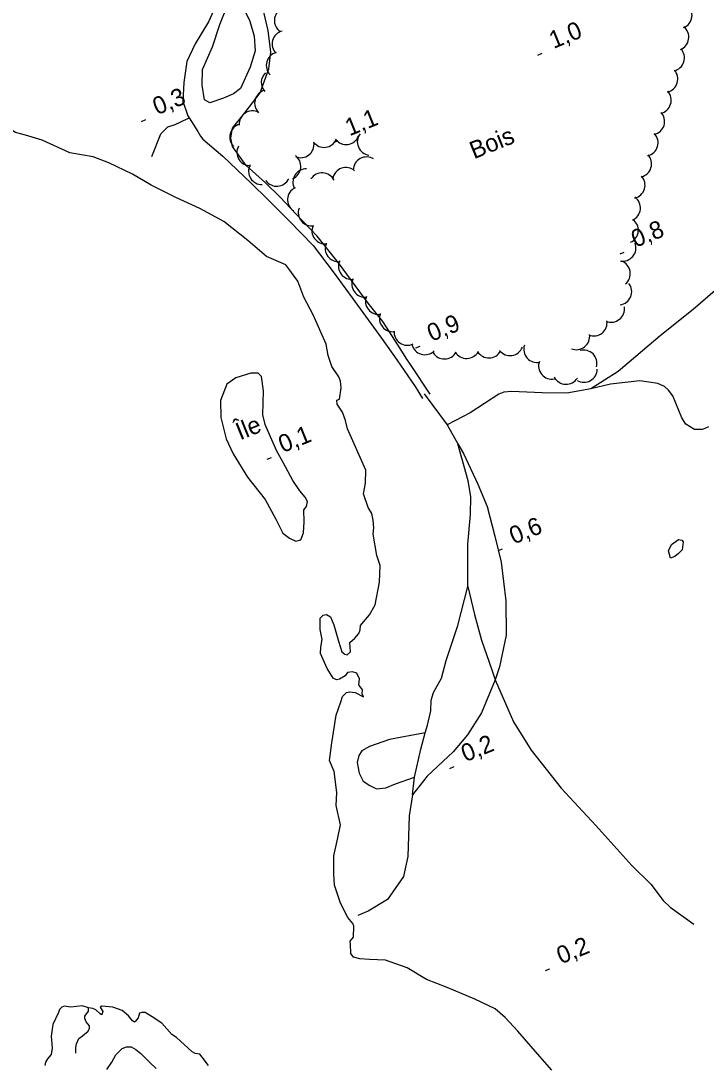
# Model space of a CAD drawing. Extents: x 362852 to 366875, y 5563573 to 5566479.
# Drawn here: x 363213.3 to 363367.7, y 5564479.6 to 5564714.4 of the extents above; entities that cross this region are included whole.
import ezdxf

# ---------------------------------------------------------------- set-up
doc = ezdxf.new("R2010")
doc.units = 0
for name, color, linetype in [('Niveau 2', 7, 'Continuous'), ('Niveau 21', 7, 'Continuous'), ('Niveau 22', 7, 'Continuous'), ('Niveau 3', 7, 'Continuous'), ('Niveau 4', 7, 'Continuous'), ('Niveau 44', 7, 'Continuous'), ('Niveau 8', 7, 'Continuous')]:
    doc.layers.add(name, color=color, linetype=linetype)

msp = doc.modelspace()

# ---------------------------------------------------------------- linework, layer by layer
at = {"layer": 'Niveau 2'}
msp.add_lwpolyline([(363232.69, 5564478.22), (363233.84, 5564479.83), (363234.77, 5564481.48), (363236.19, 5564482.89), (363237.15, 5564483.29), (363238.21, 5564483.3), (363239.21, 5564482.72), (363240.36, 5564481.76), (363242.48, 5564479.7), (363243.82, 5564478.45)], dxfattribs=at)
at = {"layer": 'Niveau 21'}
for points in [[(363261.26, 5564697.98), (363258.96, 5564697.02), (363255.91, 5564695.95), (363254.67, 5564696.59), (363254.17, 5564699.92), (363254.28, 5564703.43), (363256.51, 5564708.58), (363258.17, 5564713.61), (363260.33, 5564719.12), (363261.01, 5564721.54), (363263.25, 5564717.81), (363264.91, 5564714.3), (363265.89, 5564710.97), (363266.08, 5564707.63), (363264.97, 5564703.95), (363262.79, 5564699.14), (363261.26, 5564697.98)], [(363257.81, 5564719), (363255.58, 5564714.19), (363252.63, 5564709.25), (363250.76, 5564705.22), (363250.04, 5564700.52), (363249.83, 5564696.32), (363250.96, 5564693.03), (363251.25, 5564692.56), (363253.18, 5564689.46), (363253.78, 5564688.44), (363254.36, 5564687.79), (363258.84, 5564683.95), (363265.29, 5564677.76), (363268.99, 5564674.17), (363273.8, 5564669.39), (363279.21, 5564663.82), (363283.69, 5564657.89), (363287.96, 5564652.01), (363294.59, 5564642.94), (363298, 5564638.06), (363302.17, 5564632.03), (363303.81, 5564629.35)], [(363305.53, 5564630.3), (363301.24, 5564636.78), (363300.12, 5564638.39), (363298.4, 5564641.21), (363294.84, 5564646.68), (363291.58, 5564650.82), (363284.89, 5564659.87), (363280.05, 5564665.87), (363275.38, 5564670.87), (363271.77, 5564674.71), (363268.41, 5564677.94), (363264.12, 5564681.83), (363261.04, 5564686.08), (363260.62, 5564687.98), (363261.01, 5564690.23), (363263.77, 5564693.65), (363267.21, 5564698.17), (363269.16, 5564703.59), (363269.62, 5564707.32), (363269.01, 5564712.21), (363268.1, 5564716.37)]]:
    msp.add_lwpolyline(points, dxfattribs=at)
at = {"layer": 'Niveau 22'}
for points in [[(363372.56, 5564730.65), (363374.35, 5564722.3), (363375.59, 5564714.1), (363376.59, 5564708.3), (363378.34, 5564699.18), (363380.56, 5564689.64), (363381.4, 5564679.26), (363381.97, 5564668.64), (363381.81, 5564667.38), (363380.9, 5564665.06), (363379.47, 5564663.39), (363373.52, 5564656.94), (363364.72, 5564649.35), (363357.31, 5564643.43), (363347.84, 5564635.44), (363341.7, 5564631.55), (363336.34, 5564630.55), (363330.76, 5564630.6), (363323.85, 5564630.91), (363322.1, 5564630.74), (363321.01, 5564630.34), (363314.56, 5564626.13), (363309.38, 5564623.38)], [(363242.82, 5564683.86), (363244.85, 5564688.92), (363246.43, 5564690.51), (363248.11, 5564691.03), (363249.19, 5564691.61), (363251.25, 5564692.56)], [(363368.23, 5564622.96), (363366.83, 5564622.36), (363365.09, 5564622.32), (363363.07, 5564623.54), (363362.2, 5564625), (363360.14, 5564629.91), (363359.22, 5564631.22), (363358.31, 5564632.03), (363356.83, 5564632.72), (363352.74, 5564633.33), (363346.11, 5564632.59), (363341.7, 5564631.55)], [(363304.16, 5564630.42), (363309.38, 5564623.38), (363311.78, 5564619.14), (363313.02, 5564616.94), (363316.26, 5564610.03), (363318.33, 5564605.01), (363320.1, 5564598.29), (363321.53, 5564592.49), (363322.57, 5564583.77), (363322.61, 5564576.06), (363321.11, 5564568.91), (363320.14, 5564565.99), (363317.05, 5564558.54), (363313.94, 5564553.6), (363310.68, 5564549.73), (363304.82, 5564544.25), (363301.56, 5564540.06), (363300.78, 5564535.33), (363300.49, 5564526.18), (363299.5, 5564521.68), (363295.92, 5564516.47), (363291.58, 5564513.84), (363289.21, 5564512.91)], [(363301.56, 5564540.06), (363302.02, 5564544.01), (363303.42, 5564550.38), (363304.43, 5564554.02), (363304.92, 5564555.78), (363305.66, 5564558.99), (363305.75, 5564561.36), (363306.26, 5564563.14), (363308.08, 5564566.34), (363309.16, 5564570.3), (363311.76, 5564578.17), (363314.04, 5564587.02), (363313.98, 5564596.53), (363314.63, 5564603.2), (363314.69, 5564607.25), (363314.07, 5564610.81), (363311.78, 5564619.14)], [(363314.04, 5564587.02), (363315.53, 5564580.7), (363317.09, 5564574.89), (363319.38, 5564568.25), (363320.14, 5564565.99), (363324.32, 5564556.52), (363328.3, 5564550.09), (363335.01, 5564541.54), (363342.8, 5564533.13), (363350.93, 5564524.11), (363355.23, 5564519.95), (363357.97, 5564516.27), (363359.56, 5564514.74), (363364.87, 5564510.94)], [(363304.43, 5564554.02), (363296.38, 5564552.51), (363291.84, 5564550.92), (363290.1, 5564550), (363289.45, 5564548.93), (363289.11, 5564547.34), (363289.54, 5564544.94), (363290.41, 5564543.17), (363291.97, 5564542.13), (363293.46, 5564541.44), (363295.53, 5564541.66), (363297.74, 5564542.53), (363302.02, 5564544.01)]]:
    msp.add_lwpolyline(points, dxfattribs=at)
at = {"layer": 'Niveau 3'}
for p, q in [((363329.8, 5564706.71), (363330.76, 5564707.1)), ((363240.52, 5564691.77), (363241.48, 5564692.16)), ((363283.85, 5564687.03), (363284.81, 5564687.42)), ((363348.28, 5564661.92), (363349.24, 5564662.31)), ((363302.33, 5564640.73), (363303.29, 5564641.12)), ((363268.83, 5564615.68), (363269.79, 5564616.07)), ((363320.83, 5564595.07), (363321.79, 5564595.46)), ((363309.97, 5564546.03), (363310.93, 5564546.42)), ((363331.48, 5564500.5), (363332.44, 5564500.89))]:
    msp.add_line(p, q, dxfattribs=at)
at = {"layer": 'Niveau 4'}
for points in [[(363238.47, 5564679.85), (363233.17, 5564682.46), (363229.62, 5564683.74), (363224.38, 5564684.68), (363218.16, 5564687.54), (363214.42, 5564688.67), (363212.15, 5564689.28), (363206.95, 5564692.38), (363203.85, 5564694.97), (363201.34, 5564699.32), (363198.04, 5564704.03), (363197.33, 5564705.43), (363196.53, 5564708.23), (363195.85, 5564709.39), (363195.44, 5564709.91), (363191.91, 5564710.69), (363187.32, 5564712.35), (363183.75, 5564714.56)], [(363309.37, 5564496.7), (363304.69, 5564498.44), (363300.37, 5564501.09), (363295.45, 5564502.79), (363291.9, 5564503), (363289.65, 5564503.12), (363288.25, 5564503.47), (363287.63, 5564504.35), (363287.59, 5564506.4), (363287.53, 5564507.13), (363288.24, 5564507.99), (363288.32, 5564510.48), (363288.13, 5564511.09), (363287, 5564512.44), (363285.32, 5564515.69), (363283.95, 5564519.7), (363283.8, 5564522.28), (363283.86, 5564526.33), (363284.75, 5564530.34), (363285.34, 5564533.29), (363284.38, 5564537.66), (363284.54, 5564540.56), (363283.87, 5564545.3), (363282.84, 5564547.76), (363283.36, 5564551.75), (363284.37, 5564558.02), (363285.38, 5564561.01), (363285.76, 5564562.18), (363286.71, 5564563.08), (363287.45, 5564563.26), (363288.63, 5564563.13), (363290.51, 5564562.1), (363290.22, 5564562.8), (363290.26, 5564563.75), (363289.47, 5564564.87), (363289.61, 5564566.18), (363289, 5564567.5), (363288.06, 5564567.79), (363286.88, 5564567.61), (363286.36, 5564566.89), (363285.12, 5564566.12), (363284.43, 5564565.96), (363283.7, 5564566.34), (363283.09, 5564567.34), (363282.34, 5564568.54), (363280.85, 5564571.93), (363280.89, 5564573.33), (363281.24, 5564575.05), (363280.74, 5564577.29), (363280.78, 5564579.88), (363281.45, 5564580.54), (363282.15, 5564580.65), (363283.06, 5564580.14), (363283.8, 5564578.38), (363284.85, 5564574.68), (363285.6, 5564572.29), (363286.32, 5564571.78), (363286.83, 5564571.61), (363287.55, 5564572.29), (363287.43, 5564574.38), (363288.58, 5564575.36), (363289.48, 5564576.37), (363289.74, 5564577.24), (363289.83, 5564578.22), (363291.84, 5564580.63), (363293.15, 5564582.88), (363294.09, 5564587.98), (363294.28, 5564591.71), (363293.52, 5564593.96), (363292.7, 5564598.77), (363292.84, 5564600.21), (363292.7, 5564601.91), (363292.38, 5564603.41), (363291.54, 5564604.82), (363290.5, 5564607.9), (363290.96, 5564610.23), (363291.03, 5564613.21), (363286.94, 5564622.49), (363286.47, 5564624.36), (363285.79, 5564626.28), (363284.61, 5564628.04), (363284.49, 5564628.93), (363285.07, 5564629.18), (363285.45, 5564631.73), (363285.32, 5564633.24), (363284.97, 5564634.22), (363283.38, 5564636.51), (363282.58, 5564639), (363282.13, 5564641.58), (363279.16, 5564648.19), (363277.06, 5564652.14), (363275.72, 5564655.79), (363273.48, 5564658.87), (363273, 5564659.42), (363268.63, 5564661.29), (363264.46, 5564664.94), (363259.03, 5564669.2), (363253.67, 5564672.1), (363248.22, 5564674.59), (363242.72, 5564677.37), (363238.47, 5564679.85)], [(363261.16, 5564616.88), (363264.42, 5564611.65), (363268.37, 5564606.58), (363270.75, 5564602.12), (363272.36, 5564599.03), (363273.87, 5564597.84), (363275.28, 5564597.17), (363276.39, 5564597.51), (363276.99, 5564599.08), (363277.13, 5564601.59), (363277.07, 5564604.27), (363277.64, 5564605.01), (363277.92, 5564606.13), (363277.39, 5564607.1), (363276.16, 5564608.54), (363274.6, 5564610.9), (363272.4, 5564614.94), (363271.03, 5564617.44), (363269.02, 5564621.94), (363268.37, 5564623.49), (363267.84, 5564625.65), (363267.96, 5564631.04), (363267.55, 5564634.26), (363266.79, 5564635.01), (363265.14, 5564635.07), (363261.74, 5564634.02), (363259.73, 5564632.55), (363258.32, 5564628.88), (363258.4, 5564625.08), (363259.62, 5564620.25), (363261.16, 5564616.88)], [(363359.67, 5564593.4), (363359.18, 5564595.01), (363359.85, 5564596.42), (363361.45, 5564597.54), (363362.17, 5564597.46), (363362.48, 5564597.03), (363362.28, 5564595.25), (363361.43, 5564594.45), (363360.6, 5564593.73), (363359.67, 5564593.4)], [(363332.91, 5564478.06), (363330.73, 5564480.54), (363325.26, 5564486.85), (363322.45, 5564489.94), (363320.19, 5564491.88), (363315.58, 5564494.03), (363309.37, 5564496.7)], [(363255.57, 5564479.13), (363254.18, 5564480.94), (363253.63, 5564481.65), (363252.63, 5564481.79), (363251.9, 5564482.18), (363248.42, 5564485.37), (363247.38, 5564486.06), (363245.06, 5564488.6), (363242.94, 5564490.04), (363241.35, 5564491), (363240.57, 5564491.05), (363240.07, 5564490.9), (363239.76, 5564489.83), (363239.14, 5564489.07), (363238.92, 5564488.85), (363238.47, 5564489.17), (363237.61, 5564490.31), (363236.18, 5564491.47), (363234.03, 5564492.26), (363231.57, 5564492.43), (363231.2, 5564492.27), (363231.81, 5564491.27), (363231.55, 5564490.53), (363231.21, 5564490.76), (363230.2, 5564491.66), (363229.52, 5564491.94), (363228.59, 5564492.05), (363227.14, 5564492.51), (363224.61, 5564492.26), (363223.09, 5564492.44), (363222.55, 5564492.22), (363222.08, 5564491.71), (363221.8, 5564491.02), (363220.53, 5564488.35), (363220.15, 5564485.68), (363220.41, 5564482.96), (363220.16, 5564481.6), (363219.34, 5564480.57), (363218.88, 5564479.87), (363218.78, 5564479.07)], [(363225.69, 5564481.85), (363225.7, 5564483.18), (363225.88, 5564483.94), (363226.38, 5564485.16), (363227.21, 5564485.78), (363228.52, 5564486.83), (363228.83, 5564487.47), (363228.79, 5564488.01), (363228.05, 5564488.9), (363227.79, 5564489.68), (363227.77, 5564490.18), (363228.56, 5564491.34), (363228.59, 5564492.05)]]:
    msp.add_lwpolyline(points, dxfattribs=at)
at = {"layer": 'Niveau 44'}
for centre, start, end in [((363273.44, 5564714.48), 116.6686, 236.6466), ((363361.51, 5564715.67), 291.5682, 51.5462), ((363272.94, 5564709.21), 104.6686, 224.6465), ((363360.77, 5564710.72), 291.5682, 51.5462), ((363271.62, 5564704.38), 104.6686, 224.6465), ((363359.79, 5564706.07), 282.6784, 42.6563), ((363270.5, 5564700.53), 133.4944, 222.4138), ((363358.3, 5564701.3), 282.6784, 42.6563), ((363269, 5564695.85), 105.2506, 225.2285), ((363356.81, 5564696.52), 282.6784, 42.6563), ((363265.51, 5564691.11), 63.602, 183.5799), ((363355.33, 5564691.74), 282.9406, 42.9186), ((363263.38, 5564688.2), 105.2542, 225.2321), ((363286.6, 5564689.55), 217.4328, 337.4108), ((363292.12, 5564687.15), 142.6874, 262.6654), ((363353.86, 5564686.96), 282.9406, 42.9186), ((363265, 5564684.78), 151.7305, 271.7085), ((363276.37, 5564686.57), 248.1416, 8.1196), ((363281.64, 5564688.9), 217.4328, 337.4108), ((363273.39, 5564681.63), 293.7608, 53.7387), ((363291.21, 5564680.75), 58.1629, 178.1409), ((363352.39, 5564682.18), 282.9406, 42.9186), ((363267.63, 5564680.53), 151.7305, 271.7085), ((363286.56, 5564678.37), 49.6752, 169.6531), ((363270.98, 5564680.14), 214.33, 334.308), ((363277.6, 5564678.07), 88.1171, 208.095), ((363281.19, 5564677.16), 26.756, 146.734), ((363350.92, 5564677.41), 282.9406, 42.9186), ((363276.42, 5564674.12), 116.264, 236.242), ((363349.88, 5564672.23), 294.7331, 54.711), ((363278.82, 5564671.21), 160.2723, 280.2502), ((363349.41, 5564667.25), 294.7331, 54.711), ((363281.89, 5564667.15), 156.8476, 276.8255), ((363284.89, 5564663.15), 156.8476, 276.8255), ((363348.86, 5564663.26), 260.5698, 20.5478), ((363287.88, 5564659.15), 156.8476, 276.8255), ((363347.6, 5564657.46), 309.163, 69.1409), ((363290.88, 5564655.15), 156.8476, 276.8255), ((363347.92, 5564653.4), 277.742, 37.7199), ((363293.95, 5564651.27), 158.9898, 278.9678), ((363297.1, 5564647.39), 158.9898, 278.9678), ((363346.29, 5564649.53), 248.3395, 8.3174), ((363342.37, 5564646.43), 248.3395, 8.3174), ((363300.4, 5564644.32), 175.7723, 295.7503), ((363338.45, 5564643.33), 248.3395, 8.3174), ((363304.33, 5564642.21), 194.1182, 314.0962), ((363329.59, 5564640.45), 162.2026, 282.1805), ((363308.74, 5564641.24), 211.3777, 331.3557), ((363313.74, 5564641.36), 211.3777, 331.3557), ((363318.74, 5564641.47), 211.3777, 331.3557), ((363323.51, 5564642), 218.4232, 338.4011), ((363340.09, 5564637.23), 345.337, 105.315), ((363332.95, 5564636.69), 160.6043, 280.5823), ((363340.14, 5564635.98), 239.4615, 359.4394), ((363336.13, 5564635.53), 208.0402, 328.0181)]:
    msp.add_arc(centre, 3, start, end, dxfattribs=at)

# ---------------------------------------------------------------- texts
at = {"layer": 'Niveau 3'}
for s, p in [('1,0  ', (363333.31, 5564708.07)), ('0,3  ', (363244.03, 5564693.13)), ('1,1  ', (363287.36, 5564688.39)), ('0,8  ', (363351.79, 5564663.28)), ('0,9  ', (363305.84, 5564642.09)), ('0,1  ', (363272.34, 5564617.04)), ('0,6  ', (363324.34, 5564596.43)), ('0,2  ', (363313.48, 5564547.39)), ('0,2  ', (363334.99, 5564501.86))]:
    msp.add_text(s, height=3.93, rotation=22.09, dxfattribs=at).set_placement(p)
at = {"layer": 'Niveau 44'}
msp.add_text('Bois', height=3.93, rotation=22.09, dxfattribs=at).set_placement((363315.4, 5564683.21))
at = {"layer": 'Niveau 8'}
msp.add_text('Île', height=3.93, rotation=22.09, dxfattribs=at).set_placement((363262.72, 5564619.89))

doc.saveas('drawing.dxf')
